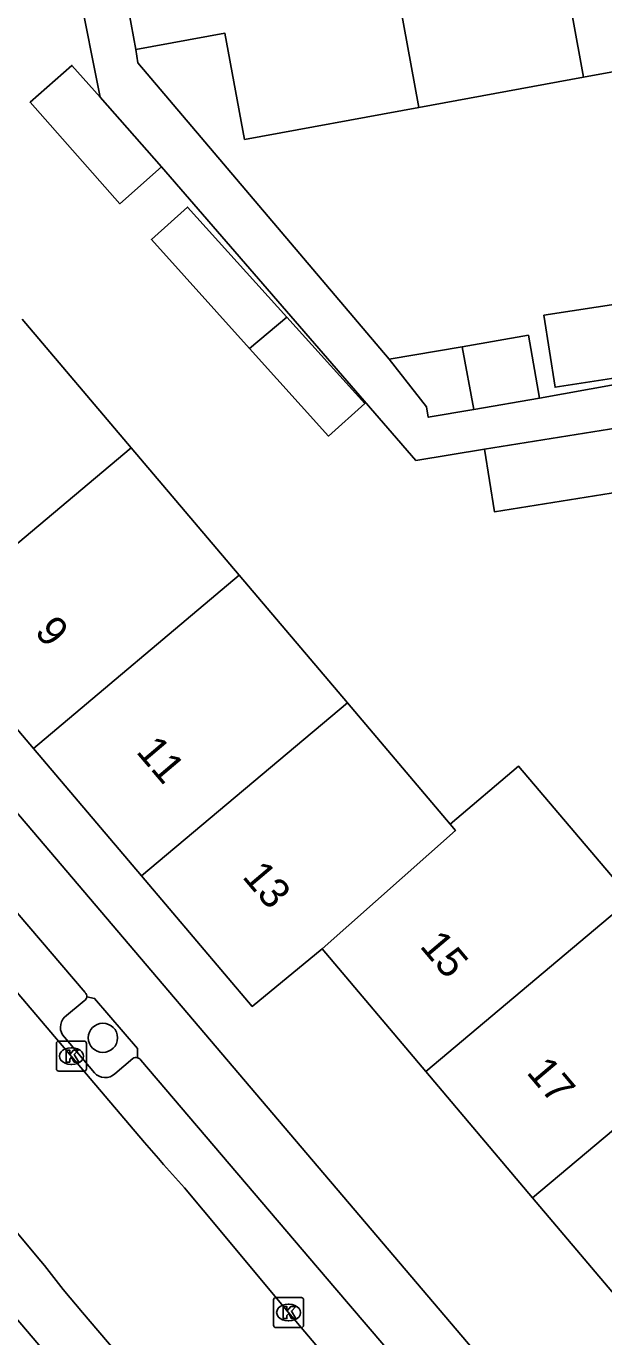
# Model space of a CAD drawing. Extents: x 160379 to 161131, y 383940 to 384849.
# Drawn here: x 160700.03 to 160719.33, y 384446.71 to 384490.52 of the extents above; entities that cross this region are included whole.
import ezdxf

# ---------------------------------------------------------------- set-up
doc = ezdxf.new("R2010")
doc.units = 0
for name, color, linetype in [('IMGEO_Boom', 7, 'Continuous'), ('IMGEO_Kolk', 7, 'Continuous'), ('IMGEO_Pand', 7, 'Continuous'), ('IMGEO_Pand_nummerreeks', 7, 'Continuous'), ('IMGEO_Parkeervlak_open', 7, 'Continuous'), ('IMGEO_Rijbaan_lokaal_open', 7, 'Continuous'), ('IMGEO_Voetpad_open', 7, 'Continuous')]:
    doc.layers.add(name, color=color, linetype=linetype)

msp = doc.modelspace()

# ---------------------------------------------------------------- linework, layer by layer
at = {"layer": 'IMGEO_Boom'}
msp.add_circle((160702.596, 384456.703), 0.489, dxfattribs=at)
at = {"layer": 'IMGEO_Kolk'}
for p, q in [((160701.044, 384455.666), (160701.044, 384456.518)), ((160701.119, 384456.592), (160701.971, 384456.592)), ((160702.045, 384456.518), (160702.045, 384455.666)), ((160701.532, 384456.372), (160701.557, 384456.372)), ((160701.971, 384455.592), (160701.119, 384455.592)), ((160701.555, 384455.812), (160701.53, 384455.812)), ((160708.302, 384447.093), (160708.302, 384447.945)), ((160708.377, 384448.019), (160709.229, 384448.019)), ((160708.79, 384447.799), (160708.815, 384447.799)), ((160709.303, 384447.945), (160709.303, 384447.093)), ((160708.813, 384447.239), (160708.788, 384447.239)), ((160709.229, 384447.019), (160708.377, 384447.019))]:
    msp.add_line(p, q, dxfattribs=at)
for points in [[(160701.044, 384455.666), (160701.044, 384456.518)], [(160701.119, 384456.592), (160701.971, 384456.592)], [(160702.045, 384456.518), (160702.045, 384455.666)], [(160701.365, 384456.292), (160701.488, 384456.292), (160701.488, 384456.141), (160701.618, 384456.292), (160701.782, 384456.292), (160701.636, 384456.141), (160701.789, 384455.892), (160701.637, 384455.892), (160701.552, 384456.056), (160701.488, 384455.989), (160701.488, 384455.892), (160701.365, 384455.892), (160701.365, 384456.292)], [(160701.971, 384455.592), (160701.119, 384455.592)], [(160708.302, 384447.093), (160708.302, 384447.945)], [(160708.377, 384448.019), (160709.229, 384448.019)], [(160708.623, 384447.719), (160708.746, 384447.719), (160708.746, 384447.568), (160708.876, 384447.719), (160709.04, 384447.719), (160708.894, 384447.568), (160709.047, 384447.319), (160708.895, 384447.319), (160708.81, 384447.483), (160708.746, 384447.416), (160708.746, 384447.319), (160708.623, 384447.319), (160708.623, 384447.719)], [(160709.303, 384447.945), (160709.303, 384447.093)], [(160709.229, 384447.019), (160708.377, 384447.019)]]:
    msp.add_lwpolyline(points, dxfattribs=at)
for centre, start, end in [((160701.121, 384456.516), 91.552, 178.448), ((160701.121, 384456.516), 91.552, 178.448), ((160701.969, 384456.516), 1.552, 88.448), ((160701.969, 384456.516), 1.552, 88.448), ((160701.121, 384455.668), 181.552, 268.448), ((160701.121, 384455.668), 181.552, 268.448), ((160701.969, 384455.668), 271.552, 358.448), ((160701.969, 384455.668), 271.552, 358.448), ((160708.379, 384447.943), 91.552, 178.448), ((160708.379, 384447.943), 91.552, 178.448), ((160709.227, 384447.943), 1.552, 88.448), ((160709.227, 384447.943), 1.552, 88.448), ((160708.379, 384447.095), 181.552, 268.448), ((160708.379, 384447.095), 181.552, 268.448), ((160709.227, 384447.095), 271.552, 358.448), ((160709.227, 384447.095), 271.552, 358.448)]:
    msp.add_arc(centre, 0.0765, start, end, dxfattribs=at)
for centre, major_axis, ratio, start_param, end_param in [((160701.531, 384456.092), (-0.387, 0.002), 0.722429, 4.712389, 7.853982), ((160701.556, 384456.092), (-0.39, 0.002), 0.717154, 1.570796, 4.712389), ((160708.789, 384447.519), (-0.387, 0.002), 0.722429, 4.712389, 7.853982), ((160708.814, 384447.519), (-0.39, 0.002), 0.717154, 1.570796, 4.712389)]:
    msp.add_ellipse(centre, major_axis=major_axis, ratio=ratio, start_param=start_param, end_param=end_param, dxfattribs=at)
at = {"layer": 'IMGEO_Pand'}
for points in [[(160716.884, 384498.546), (160718.657, 384488.813)], [(160713.149, 384487.802), (160711.376, 384497.537)], [(160703.696, 384489.737), (160703.463, 384491.007), (160702.513, 384495.915)], [(160713.149, 384487.802), (160707.328, 384486.734), (160706.676, 384490.284), (160703.696, 384489.737)], [(160724.165, 384489.825), (160718.657, 384488.813)], [(160704.555, 384485.817), (160703.159, 384484.585), (160700.164, 384487.979), (160701.561, 384489.211), (160702.502, 384488.144)], [(160718.657, 384488.813), (160713.149, 384487.802)], [(160702.502, 384488.144), (160704.555, 384485.817)], [(160707.494, 384479.749), (160704.218, 384483.385), (160705.425, 384484.473), (160708.739, 384480.796)], [(160720.466, 384478.88), (160717.706, 384478.453), (160717.333, 384480.859), (160720.03, 384481.277)], [(160699.903, 384480.725), (160703.544, 384476.427)], [(160708.739, 384480.796), (160711.345, 384477.905), (160710.137, 384476.817), (160707.494, 384479.749)], [(160707.494, 384479.749), (160708.739, 384480.796)], [(160717.181, 384478.084), (160716.818, 384480.189), (160714.605, 384479.807)], [(160714.605, 384479.807), (160712.167, 384479.387)], [(160714.987, 384477.707), (160714.605, 384479.807)], [(160714.987, 384477.707), (160713.469, 384477.446), (160713.409, 384477.801), (160712.167, 384479.387)], [(160717.181, 384478.084), (160714.987, 384477.707)], [(160719.8, 384477.094), (160720.138, 384475), (160715.686, 384474.282), (160715.348, 384476.376)], [(160715.348, 384476.376), (160719.8, 384477.094)], [(160703.544, 384476.427), (160696.661, 384470.638)], [(160703.544, 384476.427), (160707.154, 384472.164)], [(160707.154, 384472.164), (160700.275, 384466.377)], [(160707.154, 384472.164), (160710.765, 384467.901)], [(160700.275, 384466.377), (160696.661, 384470.638)], [(160703.888, 384462.115), (160710.765, 384467.901)], [(160710.765, 384467.901), (160714.201, 384463.845)], [(160703.888, 384462.115), (160700.275, 384466.377)], [(160714.201, 384463.845), (160716.488, 384465.783), (160720.248, 384461.348)], [(160709.923, 384459.681), (160714.378, 384463.636), (160714.201, 384463.845)], [(160709.923, 384459.681), (160707.586, 384457.754), (160703.888, 384462.115)], [(160720.248, 384461.348), (160713.388, 384455.578)], [(160713.388, 384455.578), (160709.923, 384459.681)], [(160723.824, 384457.13), (160716.957, 384451.354)], [(160716.957, 384451.354), (160713.388, 384455.578)], [(160716.957, 384451.354), (160720.526, 384447.129)]]:
    msp.add_lwpolyline(points, dxfattribs=at)
at = {"layer": 'IMGEO_Parkeervlak_open'}
for points in [[(160701.969, 384457.943), (160701.316, 384457.398)], [(160701.309, 384456.721), (160702.314, 384455.53)], [(160702.997, 384455.499), (160703.596, 384456.012)]]:
    msp.add_lwpolyline(points, dxfattribs=at)
for centre, radius, start, end in [((160701.886, 384458.092), 0.17, 299.0907, 352.2792), ((160701.667, 384457.056), 0.49, 135.7235, 223.0917), ((160703.702, 384455.863), 0.182, 74.3245, 125.4383), ((160702.671, 384455.851), 0.48, 221.9456, 312.8569)]:
    msp.add_arc(centre, radius, start, end, dxfattribs=at)
at = {"layer": 'IMGEO_Rijbaan_lokaal_open'}
for points in [[(160742.128, 384406.092), (160740.318, 384408.646), (160740.128, 384408.809), (160739.925, 384408.983), (160739.8, 384409.141), (160739.117, 384409.965), (160738.402, 384410.874), (160734.189, 384416.225), (160720.725, 384433.204), (160718.172, 384436.339), (160717.076, 384437.678), (160716.149, 384438.816), (160708.798, 384447.518), (160705.952, 384450.937), (160705.326, 384451.688), (160704.616, 384452.47), (160704.449, 384452.666), (160703.99, 384453.207), (160690.517, 384469.066), (160684.523, 384476.07), (160676.55, 384485.42)], [(160714.987, 384431.941), (160713.591, 384433.699), (160711.964, 384435.669), (160710.211, 384437.752), (160704.936, 384443.981), (160701.916, 384447.526), (160701.268, 384448.286), (160700.641, 384449.09), (160700.52, 384449.235), (160700.012, 384449.846), (160697.679, 384452.648), (160686.615, 384465.555), (160680.149, 384473.148), (160672.519, 384482.059)]]:
    msp.add_lwpolyline(points, dxfattribs=at)
at = {"layer": 'IMGEO_Voetpad_open'}
for points in [[(160702.502, 384488.144), (160701.784, 384491.79)], [(160712.167, 384479.387), (160703.766, 384489.294), (160703.696, 384489.737)], [(160679.533, 384487.97), (160689.656, 384476.059), (160720.563, 384439.711)], [(160715.348, 384476.376), (160713.056, 384476.006), (160704.555, 384485.817)], [(160728.1, 384480.063), (160717.181, 384478.084)], [(160691.197, 384470.91), (160691.803, 384470.168), (160702.002, 384458.213)], [(160713.244, 384431.14), (160703.233, 384443.172), (160682.09, 384468.044)], [(160702.055, 384458.069), (160702.318, 384458.018), (160703.753, 384456.35), (160703.751, 384456.039)], [(160703.86, 384455.957), (160710.347, 384448.346), (160714.667, 384443.283)]]:
    msp.add_lwpolyline(points, dxfattribs=at)
for centre, radius, start, end in [((160701.888, 384458.089), 0.168, 353.0983, 47.3145), ((160703.697, 384455.854), 0.192, 32.2738, 73.8183)]:
    msp.add_arc(centre, radius, start, end, dxfattribs=at)

# ---------------------------------------------------------------- texts
at = {"layer": 'IMGEO_Pand_nummerreeks'}
for s, rotation, p in [('9', 310.2954, (160700.283, 384470.262)), ('11', 310.2959, (160703.679, 384466.259)), ('13', 310.2954, (160707.224, 384462.078)), ('15', 310.1872, (160713.157, 384459.757)), ('17', 310.1872, (160716.723, 384455.535))]:
    msp.add_text(s, height=1, rotation=rotation, dxfattribs=at).set_placement(p)

doc.saveas('drawing.dxf')
